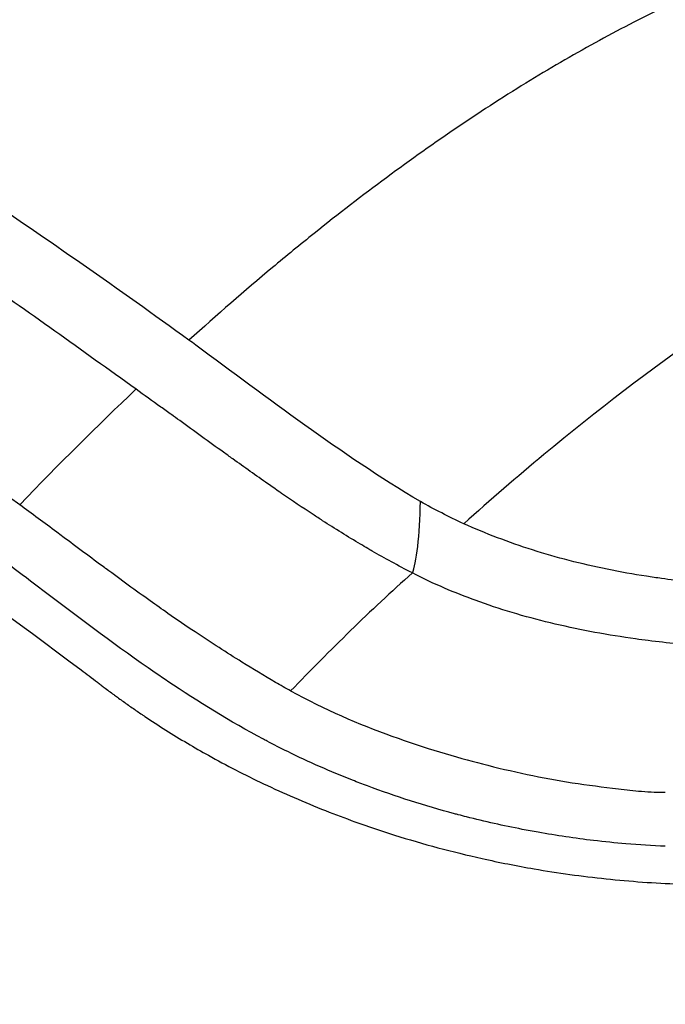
# Model space of a CAD drawing. Header units: millimetres. Extents: x 0 to 4378, y 0 to 2397.
# Tile 641 of 656: x 2605.95 to 2609.45, y 1976.78 to 1982.13. Entities that reach past the tile are written whole.
import ezdxf

# ---------------------------------------------------------------- set-up
doc = ezdxf.new("R2010")
doc.units = ezdxf.units.MM
doc.header["$LTSCALE"] = 0.2
doc.layers.add('01_Object Line', color=4, linetype='Continuous')

# ---------------------------------------------------------------- blocks, each defined once
blk = doc.blocks.new('Blk$A18R2-0W24D')
for p, q in [((-129.785935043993, 1122.181822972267), (-129.7862424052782, 1122.18200044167)), ((-129.880773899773, 1122.112593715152), (-129.8804801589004, 1122.112424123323))]:
    blk.add_line(p, q)
for centre, major_axis, ratio, start_param, end_param in [((-118.0161217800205, 1099.422279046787), (19.50000000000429, -33.77499074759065), 0.5773502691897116, 0, 3.141592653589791), ((-121.1981022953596, 1097.585161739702), (19.5000000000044, -33.77499074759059), 0.5773502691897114, 0, 3.141592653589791), ((-122.2587624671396, 1096.972789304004), (19.50000000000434, -33.77499074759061), 0.5773502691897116, 6.276472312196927, 9.43149095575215), ((-128.6497789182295, 1093.282942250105), (-19.98424188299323, 34.61358883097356), 0.5773513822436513, 5.341330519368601, 5.500035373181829), ((-141.3506455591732, 1085.950085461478), (19.50000000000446, -33.77499074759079), 0.5773502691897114, 5.497787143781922, 10.21017612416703), ((-241.381420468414, 379.7581227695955), (116.0232497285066, 743.8266672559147), 0.07459043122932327, 0.09625089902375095, 0.1056880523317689), ((-129.7307248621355, 1120.358095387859), (0.008445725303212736, 0.3954875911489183), 0.1206824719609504, 3.413877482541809, 4.729330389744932), ((-142.7648591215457, 1085.133588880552), (-18.50000000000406, 32.0429399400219), 0.5773502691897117, 2.086335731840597, 7.338442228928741)]:
    blk.add_ellipse(centre, major_axis=major_axis, ratio=ratio, start_param=start_param, end_param=end_param)
for points, knots in [([(-139.9744902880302, 1124.331393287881), (-138.5616030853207, 1123.758772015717), (-137.1478707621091, 1123.061804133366), (-134.3319710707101, 1121.435286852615), (-132.9313976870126, 1120.505815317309), (-131.5255587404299, 1119.450899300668)], [0, 0, 0, 0, 0.6061918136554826, 0.6061918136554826, 1.212383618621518, 1.212383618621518, 1.212383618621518, 1.212383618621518]), ([(-126.4426676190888, 1123.619280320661), (-126.5549060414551, 1123.607556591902), (-126.6675538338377, 1123.591962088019), (-126.8967346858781, 1123.552054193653), (-127.0132974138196, 1123.527546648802), (-127.2477470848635, 1123.469847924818), (-127.3656343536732, 1123.436656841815), (-127.5979059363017, 1123.362995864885), (-127.7122352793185, 1123.322881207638), (-127.9424444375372, 1123.234537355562), (-128.058328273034, 1123.186283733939), (-128.2908346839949, 1123.081979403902), (-128.4074534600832, 1123.025957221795), (-128.5867533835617, 1122.934131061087), (-128.6490392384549, 1122.901190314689), (-128.8361153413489, 1122.799109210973), (-128.9613543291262, 1122.726602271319), (-129.2156425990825, 1122.571146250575), (-129.3447183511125, 1122.488016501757), (-129.6046732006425, 1122.31225713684), (-129.7355570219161, 1122.219598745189), (-129.9973117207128, 1122.026049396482), (-130.1281670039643, 1121.925260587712), (-130.3351010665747, 1121.759514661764), (-130.4107101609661, 1121.697633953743), (-130.6366064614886, 1121.508797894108), (-130.7875440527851, 1121.377438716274), (-130.9394344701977, 1121.239997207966)], [1.94273352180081, 1.94273352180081, 1.94273352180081, 1.94273352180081, 2.4574735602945, 2.4574735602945, 2.98419006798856, 2.98419006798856, 3.51090657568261, 3.51090657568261, 4.01596246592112, 4.01596246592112, 4.52254927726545, 4.52254927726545, 5.02730876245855, 5.02730876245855, 5.29496869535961, 5.29496869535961, 5.82929446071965, 5.82929446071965, 6.3743318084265, 6.3743318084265, 6.92102852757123, 6.92102852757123, 7.46165499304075, 7.46165499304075, 7.77143347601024, 7.77143347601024, 8.38446136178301, 8.38446136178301, 8.38446136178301, 8.38446136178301]), ([(-130.9394344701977, 1121.239997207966), (-131.3213962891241, 1121.517011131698), (-131.7054988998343, 1121.784856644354), (-132.8845892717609, 1122.577640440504), (-133.6830509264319, 1123.073197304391), (-134.4801743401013, 1123.533039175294)], [-5.09616784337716, -5.09616784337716, -5.09616784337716, -5.09616784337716, -3.43282997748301, -3.43282997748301, -1.61703431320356e-08, -1.61703431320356e-08, -1.61703431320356e-08, -1.61703431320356e-08]), ([(-131.2270423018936, 1120.973758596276), (-131.5224423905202, 1121.186068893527), (-131.8142507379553, 1121.396021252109), (-132.4019649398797, 1121.801763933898), (-132.7029863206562, 1122.001224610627), (-133.5842115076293, 1122.570498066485), (-134.1735272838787, 1122.928799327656), (-134.761966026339, 1123.268047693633)], [-0.4993421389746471, -0.4993421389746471, -0.4993421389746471, -0.4993421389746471, -0.3742808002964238, -0.3742808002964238, -0.2496081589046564, -0.2496081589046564, -8.224691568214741e-08, -8.224691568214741e-08, -8.224691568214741e-08, -8.224691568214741e-08]), ([(-158.9633632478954, 1120.814711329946), (-158.7467318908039, 1120.939778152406), (-158.526314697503, 1121.05857116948), (-156.1445532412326, 1122.254002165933), (-153.6313838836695, 1122.762740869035), (-150.1210186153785, 1122.582357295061), (-149.2817510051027, 1122.480731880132), (-147.589721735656, 1122.171793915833), (-146.7386232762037, 1121.967375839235), (-145.2475638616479, 1121.518131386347), (-144.6125901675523, 1121.299443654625), (-143.1882159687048, 1120.748778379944), (-142.3969677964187, 1120.402881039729), (-139.8446409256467, 1119.157915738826), (-138.0801525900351, 1118.098945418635), (-135.4524441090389, 1116.245794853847), (-134.5883954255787, 1115.58859673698), (-131.976575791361, 1113.444933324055), (-130.2731358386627, 1111.82380432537), (-126.9531137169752, 1108.257816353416), (-125.3382037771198, 1106.331259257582), (-123.244293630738, 1103.470403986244), (-122.6729652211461, 1102.647252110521), (-120.8931416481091, 1099.943429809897), (-119.7631480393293, 1098.003197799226), (-118.0724894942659, 1094.808057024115), (-117.4648231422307, 1093.580812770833), (-115.2319431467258, 1088.673708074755), (-113.9825714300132, 1084.922482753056), (-112.9979643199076, 1080.694574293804), (-112.8763708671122, 1080.130705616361), (-112.5451982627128, 1078.457598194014), (-112.3668860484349, 1077.357391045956), (-112.106101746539, 1075.295682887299), (-112.0160350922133, 1074.332079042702), (-111.944819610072, 1073.119662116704), (-111.9318577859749, 1072.855682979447), (-111.9090617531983, 1072.259806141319), (-111.9007893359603, 1071.929008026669), (-111.8667432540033, 1069.290915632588), (-112.0396683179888, 1067.114803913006), (-112.7862400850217, 1063.295727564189), (-113.3154461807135, 1061.630128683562), (-114.6045906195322, 1058.789899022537), (-115.3199671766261, 1057.597721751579), (-116.5841338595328, 1056.02147589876), (-117.0354939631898, 1055.533436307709), (-118.269006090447, 1054.378276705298), (-119.0924848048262, 1053.767465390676), (-119.9687842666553, 1053.261570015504)], [-15.23947743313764, -15.23947743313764, -15.23947743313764, -15.23947743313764, -15.10860871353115, -15.10860871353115, -13.84984361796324, -13.84984361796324, -13.46390362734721, -13.46390362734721, -13.08916267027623, -13.08916267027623, -12.81484024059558, -12.81484024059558, -12.47749496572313, -12.47749496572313, -11.73073426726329, -11.73073426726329, -11.36180836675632, -11.36180836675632, -10.60211596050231, -10.60211596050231, -9.828922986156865, -9.828922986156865, -9.526060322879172, -9.526060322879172, -8.853377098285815, -8.853377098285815, -8.441314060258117, -8.441314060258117, -7.222483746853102, -7.222483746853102, -7.034016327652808, -7.034016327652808, -6.660524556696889, -6.660524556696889, -6.323715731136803, -6.323715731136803, -6.229415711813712, -6.229415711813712, -6.109947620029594, -6.109947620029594, -5.270193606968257, -5.270193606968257, -4.520305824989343, -4.520305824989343, -3.848466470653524, -3.848466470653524, -3.513318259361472, -3.513318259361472, -2.988756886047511, -2.988756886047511, -2.988756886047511, -2.988756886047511]), ([(-131.8586347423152, 1120.346811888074), (-132.4393186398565, 1120.776570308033), (-133.0321949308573, 1121.178349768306), (-134.2148251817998, 1121.942481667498), (-134.8079808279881, 1122.302847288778), (-135.4007351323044, 1122.642997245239)], [35.7207274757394, 35.7207274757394, 35.7207274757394, 35.7207274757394, 38.2597024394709, 38.2597024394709, 40.79870200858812, 40.79870200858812, 40.79870200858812, 40.79870200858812]), ([(-124.8118897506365, 1122.554346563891), (-124.7752035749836, 1122.511182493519), (-124.7401769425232, 1122.467486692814), (-124.7069230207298, 1122.423333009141), (-124.6735126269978, 1122.378971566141), (-124.641891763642, 1122.334147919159), (-124.6121473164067, 1122.288941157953), (-124.5822330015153, 1122.243476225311), (-124.5542167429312, 1122.197623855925), (-124.528167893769, 1122.151477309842), (-124.5019375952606, 1122.105009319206), (-124.4777023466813, 1122.058243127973), (-124.455520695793, 1122.011293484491), (-124.4331553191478, 1121.963954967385), (-124.4128779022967, 1121.916429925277), (-124.3947180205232, 1121.868841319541), (-124.3763824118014, 1121.820792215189), (-124.360270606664, 1121.77265691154), (-124.3464604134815, 1121.724562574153), (-124.3126696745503, 1121.606885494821), (-124.2922870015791, 1121.489568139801), (-124.2860941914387, 1121.37428227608), (-124.2790445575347, 1121.243045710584), (-124.2882212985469, 1121.116628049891), (-124.3133555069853, 1120.995885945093), (-124.3210712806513, 1120.958820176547), (-124.330297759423, 1120.922265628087), (-124.3413123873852, 1120.886260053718), (-124.3447015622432, 1120.875181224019), (-124.3482353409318, 1120.864157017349), (-124.3519109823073, 1120.853189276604), (-124.3641700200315, 1120.816609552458), (-124.3780097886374, 1120.780657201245), (-124.3933436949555, 1120.745352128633), (-124.3982581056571, 1120.734037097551), (-124.4033257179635, 1120.722788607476), (-124.4085429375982, 1120.711607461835), (-124.411154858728, 1120.706009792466), (-124.4138042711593, 1120.700429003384), (-124.4164907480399, 1120.694865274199), (-124.4269269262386, 1120.673251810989), (-124.4379246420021, 1120.651888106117), (-124.4494952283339, 1120.630786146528), (-124.4606297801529, 1120.610479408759), (-124.4722947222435, 1120.590415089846), (-124.4844938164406, 1120.570602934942), (-124.5028901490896, 1120.540726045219), (-124.5225017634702, 1120.511423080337), (-124.5433245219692, 1120.482718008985), (-124.55671072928, 1120.464264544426), (-124.5705970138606, 1120.446058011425), (-124.5849798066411, 1120.428102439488), (-124.6067955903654, 1120.400867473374), (-124.6297538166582, 1120.374209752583), (-124.6540323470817, 1120.348136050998), (-124.6575470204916, 1120.344361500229), (-124.6611192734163, 1120.340599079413), (-124.6647170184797, 1120.336848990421), (-124.7693471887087, 1120.227788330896), (-124.8952825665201, 1120.129457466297), (-125.0418820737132, 1120.043650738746), (-125.1832474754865, 1119.96090760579), (-125.345467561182, 1119.890966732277), (-125.5224981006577, 1119.832429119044), (-125.5510555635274, 1119.82298619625), (-125.5800264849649, 1119.813828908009), (-125.6096500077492, 1119.804976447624), (-125.6365720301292, 1119.796931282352), (-125.6639078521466, 1119.789121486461), (-125.6915461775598, 1119.781531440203), (-125.7222342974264, 1119.773103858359), (-125.7532962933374, 1119.76494677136), (-125.7846669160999, 1119.757065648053), (-125.7993369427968, 1119.753380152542), (-125.8140740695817, 1119.749755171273), (-125.8288696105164, 1119.74619206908), (-125.8649146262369, 1119.737511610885), (-125.9013060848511, 1119.729183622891), (-125.9380755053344, 1119.721181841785), (-125.9743257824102, 1119.713293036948), (-126.0109429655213, 1119.705721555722), (-126.047931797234, 1119.698454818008), (-126.0895499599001, 1119.690278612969), (-126.1316396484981, 1119.682488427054), (-126.1741633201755, 1119.675078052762), (-126.2196116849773, 1119.667158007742), (-126.2655558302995, 1119.659672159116), (-126.3119036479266, 1119.652622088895), (-126.3208629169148, 1119.651259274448), (-126.3298371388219, 1119.649912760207), (-126.3388254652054, 1119.648582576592), (-126.3478262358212, 1119.647250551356), (-126.3568411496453, 1119.645934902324), (-126.3658693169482, 1119.644635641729), (-126.425346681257, 1119.636076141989), (-126.4854868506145, 1119.628205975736), (-126.5465548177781, 1119.621091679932), (-126.5666136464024, 1119.618754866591), (-126.5867448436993, 1119.616492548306), (-126.6069358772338, 1119.614301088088), (-126.8119391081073, 1119.592050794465), (-127.0229941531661, 1119.577122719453), (-127.2357348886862, 1119.568211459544), (-127.4742515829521, 1119.558220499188), (-127.7159684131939, 1119.556851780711), (-127.9587917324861, 1119.568145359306), (-127.9928161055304, 1119.569727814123), (-128.0268502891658, 1119.571560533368), (-128.0608565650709, 1119.57365391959), (-128.1269485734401, 1119.577722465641), (-128.1930488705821, 1119.582875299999), (-128.2589277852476, 1119.589076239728), (-128.2691320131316, 1119.590036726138), (-128.2793311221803, 1119.591022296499), (-128.2895247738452, 1119.59203307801), (-128.341721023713, 1119.597208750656), (-128.3937744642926, 1119.603045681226), (-128.4456275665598, 1119.609576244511), (-128.468707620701, 1119.612483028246), (-128.4917498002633, 1119.615531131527), (-128.514748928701, 1119.618724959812), (-128.5888173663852, 1119.629010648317), (-128.6624395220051, 1119.640807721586), (-128.7354678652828, 1119.6542514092), (-128.8078134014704, 1119.667569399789), (-128.8795770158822, 1119.682503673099), (-128.9505914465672, 1119.699186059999), (-129.0209067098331, 1119.715704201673), (-129.0904874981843, 1119.73393667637), (-129.1591487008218, 1119.753997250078), (-129.227102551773, 1119.773851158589), (-129.2941557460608, 1119.795495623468), (-129.3601384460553, 1119.819039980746), (-129.3670285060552, 1119.821498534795), (-129.3739068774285, 1119.823977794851), (-129.3807733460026, 1119.826477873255), (-129.4389376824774, 1119.847655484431), (-129.4962473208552, 1119.870331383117), (-129.5525799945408, 1119.894584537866), (-129.6114683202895, 1119.919937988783), (-129.6692891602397, 1119.947015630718), (-129.7267469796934, 1119.976585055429)], [-16.2347980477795, -16.2347980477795, -16.2347980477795, -16.2347980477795, -16.0269589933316, -16.0269589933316, -16.0269589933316, -15.8181419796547, -15.8181419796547, -15.8181419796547, -15.6081324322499, -15.6081324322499, -15.6081324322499, -15.3966600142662, -15.3966600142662, -15.3966600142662, -15.183436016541, -15.183436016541, -15.183436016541, -14.9681487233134, -14.9681487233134, -14.9681487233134, -14.44138442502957, -14.44138442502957, -14.44138442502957, -13.8417381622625, -13.8417381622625, -13.8417381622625, -13.6576569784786, -13.6576569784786, -13.6576569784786, -13.6010156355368, -13.6010156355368, -13.6010156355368, -13.4121048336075, -13.4121048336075, -13.4121048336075, -13.3515602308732, -13.3515602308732, -13.3515602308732, -13.3212495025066, -13.3212495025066, -13.3212495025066, -13.2035011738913, -13.2035011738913, -13.2035011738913, -13.0901901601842, -13.0901901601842, -13.0901901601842, -12.9193162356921, -12.9193162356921, -12.9193162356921, -12.8094674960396, -12.8094674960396, -12.8094674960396, -12.642849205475, -12.642849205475, -12.642849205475, -12.6187287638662, -12.6187287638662, -12.6187287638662, -11.91725440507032, -11.91725440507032, -11.91725440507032, -11.2408250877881, -11.2408250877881, -11.2408250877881, -11.1317077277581, -11.1317077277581, -11.1317077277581, -11.0325412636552, -11.0325412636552, -11.0325412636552, -10.9224321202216, -10.9224321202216, -10.9224321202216, -10.8709411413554, -10.8709411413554, -10.8709411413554, -10.7454984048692, -10.7454984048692, -10.7454984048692, -10.6218267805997, -10.6218267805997, -10.6218267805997, -10.4826770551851, -10.4826770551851, -10.4826770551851, -10.3339568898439, -10.3339568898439, -10.3339568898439, -10.3052085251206, -10.3052085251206, -10.3052085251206, -10.2764203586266, -10.2764203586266, -10.2764203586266, -10.0867645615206, -10.0867645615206, -10.0867645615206, -10.0244688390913, -10.0244688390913, -10.0244688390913, -9.391969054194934, -9.391969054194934, -9.391969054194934, -8.68283472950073, -8.68283472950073, -8.68283472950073, -8.58347091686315, -8.58347091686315, -8.58347091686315, -8.39035497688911, -8.39035497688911, -8.39035497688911, -8.36044253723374, -8.36044253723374, -8.36044253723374, -8.20727689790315, -8.20727689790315, -8.20727689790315, -8.13910216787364, -8.13910216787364, -8.13910216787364, -7.91954620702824, -7.91954620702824, -7.91954620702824, -7.70204307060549, -7.70204307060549, -7.70204307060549, -7.48668134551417, -7.48668134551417, -7.48668134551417, -7.27353828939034, -7.27353828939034, -7.27353828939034, -7.25128141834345, -7.25128141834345, -7.25128141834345, -7.0627483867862, -7.0627483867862, -7.0627483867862, -6.86566215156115, -6.86566215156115, -6.86566215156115, -6.86566215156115]), ([(-125.1041808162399, 1122.533096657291), (-125.2239759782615, 1122.520321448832), (-125.3451673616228, 1122.502627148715), (-126.0352538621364, 1122.373927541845), (-126.6402658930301, 1122.153961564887), (-127.2481778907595, 1121.829860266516), (-127.8463345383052, 1121.509336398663), (-128.4371039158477, 1121.09707135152), (-129.1586795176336, 1120.498364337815), (-129.3033159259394, 1120.373379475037), (-129.4472600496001, 1120.244171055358)], [1.993029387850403, 1.993029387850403, 1.993029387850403, 1.993029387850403, 2.54144219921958, 2.54144219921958, 5.08298886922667, 5.1247003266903, 5.1247003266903, 7.62461756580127, 7.62461756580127, 8.25646012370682, 8.25646012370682, 8.25646012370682, 8.25646012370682]), ([(-128.3532533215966, 1118.493289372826), (-128.4246443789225, 1118.496106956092), (-128.4958417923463, 1118.500559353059), (-128.5667675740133, 1118.506505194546), (-128.6255320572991, 1118.511431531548), (-128.6841107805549, 1118.517385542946), (-128.7424638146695, 1118.524313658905), (-128.8436100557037, 1118.536322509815), (-128.9440850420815, 1118.551264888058), (-129.0437080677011, 1118.568946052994), (-129.0726306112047, 1118.574079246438), (-129.1014811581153, 1118.579443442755), (-129.1302547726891, 1118.585029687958), (-129.2321815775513, 1118.604818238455), (-129.3331485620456, 1118.627417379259), (-129.4328959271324, 1118.652704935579), (-129.4477051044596, 1118.656459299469), (-129.4624872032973, 1118.660272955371), (-129.4772411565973, 1118.664145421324), (-129.4839826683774, 1118.665914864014), (-129.4907180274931, 1118.667697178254), (-129.4974477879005, 1118.669492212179), (-129.6591347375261, 1118.71261909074), (-129.8173849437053, 1118.763117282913), (-129.9710638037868, 1118.82061749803), (-129.9980481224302, 1118.830713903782), (-130.0248916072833, 1118.841026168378), (-130.0515882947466, 1118.851552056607), (-130.1720604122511, 1118.899051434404), (-130.289522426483, 1118.950811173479), (-130.4034639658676, 1119.006821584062), (-130.4412907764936, 1119.025416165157), (-130.4787294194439, 1119.044479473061), (-130.5157599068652, 1119.064011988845), (-130.5220596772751, 1119.067334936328), (-130.5283467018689, 1119.070667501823), (-130.5346211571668, 1119.074009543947), (-130.7172150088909, 1119.171266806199), (-130.8890426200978, 1119.27729022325), (-131.0542423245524, 1119.388190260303), (-131.0773387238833, 1119.403695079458), (-131.1003059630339, 1119.419296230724), (-131.1231555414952, 1119.434983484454), (-131.3257553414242, 1119.574077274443), (-131.5191011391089, 1119.719947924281), (-131.7112324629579, 1119.865458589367), (-131.8297505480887, 1119.955218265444), (-131.9477292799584, 1120.04497903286), (-132.067217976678, 1120.132768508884), (-132.1160104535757, 1120.168616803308), (-132.1650549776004, 1120.20413686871), (-132.2144932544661, 1120.239195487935), (-132.2197933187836, 1120.24295397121), (-132.2250939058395, 1120.246710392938), (-132.2303947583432, 1120.25046467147), (-132.4484806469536, 1120.404921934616), (-132.6665015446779, 1120.556800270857), (-132.8845944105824, 1120.705847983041), (-132.9760775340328, 1120.76836882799), (-133.0675730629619, 1120.830392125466), (-133.1590922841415, 1120.891900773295), (-133.3755007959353, 1121.037345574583), (-133.5920375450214, 1121.179911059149), (-133.8088318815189, 1121.31935404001), (-133.8337366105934, 1121.335372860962), (-133.8586447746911, 1121.351350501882), (-133.8835565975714, 1121.367286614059), (-133.8870319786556, 1121.369509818), (-133.8905074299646, 1121.371732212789), (-133.8939829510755, 1121.373953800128), (-134.1048592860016, 1121.50874803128), (-134.3158146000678, 1121.640980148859), (-134.5267466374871, 1121.770633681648), (-134.7400363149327, 1121.90173638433), (-134.9533024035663, 1122.030202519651), (-135.1664677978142, 1122.156039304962), (-135.2908392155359, 1122.229458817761), (-135.4151768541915, 1122.301983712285), (-135.5394697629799, 1122.373619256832), (-135.5457660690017, 1122.377248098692), (-135.5520622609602, 1122.380874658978), (-135.5583583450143, 1122.384498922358)], [-37.0394208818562, -37.0394208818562, -37.0394208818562, -37.0394208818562, -36.8228364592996, -36.8228364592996, -36.8228364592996, -36.6433887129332, -36.6433887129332, -36.6433887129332, -36.3323429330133, -36.3323429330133, -36.3323429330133, -36.2420401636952, -36.2420401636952, -36.2420401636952, -35.9221542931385, -35.9221542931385, -35.9221542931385, -35.8746618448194, -35.8746618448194, -35.8746618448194, -35.8529611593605, -35.8529611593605, -35.8529611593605, -35.3315878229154, -35.3315878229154, -35.3315878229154, -35.2400403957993, -35.2400403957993, -35.2400403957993, -34.8269212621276, -34.8269212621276, -34.8269212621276, -34.68977216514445, -34.68977216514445, -34.68977216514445, -34.6664398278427, -34.6664398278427, -34.6664398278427, -33.9874420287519, -33.9874420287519, -33.9874420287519, -33.892512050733, -33.892512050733, -33.892512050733, -33.0507987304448, -33.0507987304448, -33.0507987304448, -32.5315796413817, -32.5315796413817, -32.5315796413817, -32.3195597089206, -32.3195597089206, -32.3195597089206, -32.2968299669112, -32.2968299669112, -32.2968299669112, -31.3616905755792, -31.3616905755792, -31.3616905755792, -30.9694289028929, -30.9694289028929, -30.9694289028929, -30.04187768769, -30.04187768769, -30.04187768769, -29.9353231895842, -29.9353231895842, -29.9353231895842, -29.9204580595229, -29.9204580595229, -29.9204580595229, -29.0185201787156, -29.0185201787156, -29.0185201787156, -28.1065011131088, -28.1065011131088, -28.1065011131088, -27.5743832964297, -27.5743832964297, -27.5743832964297, -27.5474278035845, -27.5474278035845, -27.5474278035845, -27.5474278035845]), ([(-129.6828602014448, 1120.36377680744), (-130.1256942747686, 1120.626355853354), (-130.5090515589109, 1120.926976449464), (-130.9150698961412, 1121.222307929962), (-130.927251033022, 1121.23115724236), (-130.9394344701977, 1121.239997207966)], [-6.86566215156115, -6.86566215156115, -6.86566215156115, -6.86566215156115, -5.14924661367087, -5.14924661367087, -5.09616951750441, -5.09616951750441, -5.09616951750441, -5.09616951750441]), ([(-129.7267469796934, 1119.976585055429), (-129.8061360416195, 1120.017659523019), (-129.8761062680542, 1120.05602810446), (-129.9447987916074, 1120.095637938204), (-129.9527294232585, 1120.10021093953), (-129.9606431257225, 1120.104800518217), (-129.9685402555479, 1120.109406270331), (-129.9815936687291, 1120.117019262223), (-129.9946055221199, 1120.124685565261), (-130.0075724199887, 1120.132390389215), (-130.0777675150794, 1120.174099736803), (-130.1466348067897, 1120.216934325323), (-130.2142196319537, 1120.260471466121), (-130.2313544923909, 1120.271509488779), (-130.2484070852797, 1120.282592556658), (-130.2653784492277, 1120.293713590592), (-130.3230946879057, 1120.331534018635), (-130.3798847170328, 1120.369798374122), (-130.4362409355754, 1120.408568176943), (-130.4396442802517, 1120.41090948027), (-130.4430460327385, 1120.413252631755), (-130.4464462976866, 1120.415597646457), (-130.468107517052, 1120.430536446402), (-130.4897120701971, 1120.445571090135), (-130.5112745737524, 1120.460655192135), (-130.5750563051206, 1120.50527385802), (-130.6384691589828, 1120.550321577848), (-130.701599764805, 1120.595537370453), (-130.7183585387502, 1120.607540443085), (-130.7350972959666, 1120.619555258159), (-130.7518173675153, 1120.631576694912), (-130.8314419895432, 1120.68882539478), (-130.9106546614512, 1120.746322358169), (-130.9898234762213, 1120.803359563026), (-131.0049027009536, 1120.814223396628), (-131.0199808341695, 1120.825070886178), (-131.0350602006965, 1120.835897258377), (-131.054288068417, 1120.849702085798), (-131.0735037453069, 1120.863505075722), (-131.0927107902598, 1120.877305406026), (-131.1375077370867, 1120.909492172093), (-131.1822573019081, 1120.941664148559), (-131.2270423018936, 1120.973758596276)], [-6.86566215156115, -6.86566215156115, -6.86566215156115, -6.86566215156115, -6.60939913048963, -6.60939913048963, -6.60939913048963, -6.57981326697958, -6.57981326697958, -6.57981326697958, -6.53090986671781, -6.53090986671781, -6.53090986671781, -6.26617585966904, -6.26617585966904, -6.26617585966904, -6.19905753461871, -6.19905753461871, -6.19905753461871, -5.97080143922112, -5.97080143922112, -5.97080143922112, -5.95701708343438, -5.95701708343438, -5.95701708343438, -5.8692045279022, -5.8692045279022, -5.8692045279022, -5.60945561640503, -5.60945561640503, -5.60945561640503, -5.54050216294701, -5.54050216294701, -5.54050216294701, -5.21213080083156, -5.21213080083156, -5.21213080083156, -5.14958615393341, -5.14958615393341, -5.14958615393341, -5.0698347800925, -5.0698347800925, -5.0698347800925, -4.88382917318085, -4.88382917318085, -4.88382917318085, -4.88382917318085]), ([(-125.088494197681, 1120.548892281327), (-125.097902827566, 1120.540257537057), (-125.1074893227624, 1120.531704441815), (-125.1172474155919, 1120.523235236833), (-125.1389955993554, 1120.504359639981), (-125.1615939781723, 1120.48590193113), (-125.1849947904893, 1120.467873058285), (-125.2074811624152, 1120.450548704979), (-125.2307082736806, 1120.433620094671), (-125.2546649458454, 1120.417082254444), (-125.2787282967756, 1120.400470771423), (-125.3035273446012, 1120.384253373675), (-125.3290875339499, 1120.368412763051), (-125.3550164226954, 1120.352343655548), (-125.381728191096, 1120.336662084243), (-125.4092930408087, 1120.321340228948), (-125.4119605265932, 1120.319857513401), (-125.414636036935, 1120.318378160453), (-125.4173196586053, 1120.316902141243), (-125.4491307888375, 1120.29940569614), (-125.4817550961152, 1120.282758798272), (-125.515169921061, 1120.266752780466), (-125.5179535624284, 1120.265419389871), (-125.5207427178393, 1120.264090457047), (-125.5235373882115, 1120.262765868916), (-125.5378683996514, 1120.255973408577), (-125.5523538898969, 1120.2493026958), (-125.5669990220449, 1120.242746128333), (-125.5819342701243, 1120.236059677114), (-125.5970355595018, 1120.229491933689), (-125.6123087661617, 1120.223036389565), (-125.6401416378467, 1120.211272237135), (-125.6685446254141, 1120.199880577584), (-125.6975456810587, 1120.188834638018), (-125.7288663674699, 1120.176905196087), (-125.7608818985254, 1120.165380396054), (-125.7936065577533, 1120.154243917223), (-125.8280821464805, 1120.142511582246), (-125.8633416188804, 1120.131211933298), (-125.8993629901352, 1120.120342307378), (-125.9335056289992, 1120.110039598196), (-125.9683291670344, 1120.100124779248), (-126.0037761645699, 1120.090603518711), (-126.041521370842, 1120.080464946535), (-126.0799706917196, 1120.070773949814), (-126.1190000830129, 1120.061541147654), (-126.1288517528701, 1120.05921063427), (-126.1387400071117, 1120.056909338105), (-126.1486623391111, 1120.054637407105), (-126.1861765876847, 1120.046047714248), (-126.2240644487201, 1120.037772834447), (-126.2622682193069, 1120.029915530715), (-126.3004719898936, 1120.022058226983), (-126.3390276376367, 1120.014652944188), (-126.3777656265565, 1120.007752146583), (-126.4136304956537, 1120.001363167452), (-126.4497815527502, 1119.995296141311), (-126.4862180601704, 1119.98953367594), (-126.541342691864, 1119.980815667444), (-126.5971216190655, 1119.972795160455), (-126.6535299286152, 1119.965409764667), (-126.6934971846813, 1119.960176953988), (-126.733779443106, 1119.955263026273), (-126.774357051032, 1119.950646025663), (-126.8231206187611, 1119.945097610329), (-126.8723128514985, 1119.939974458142), (-126.9218360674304, 1119.935311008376), (-126.9613625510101, 1119.931588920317), (-127.0010991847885, 1119.92816053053), (-127.0409802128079, 1119.925062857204), (-127.0839472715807, 1119.921725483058), (-127.1270795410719, 1119.918778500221), (-127.1703431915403, 1119.916073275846), (-127.2115448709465, 1119.91349698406), (-127.2528658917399, 1119.911139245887), (-127.2942841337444, 1119.908824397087), (-127.3298287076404, 1119.90683782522), (-127.3654455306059, 1119.904875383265), (-127.4010966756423, 1119.903144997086), (-127.4192683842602, 1119.902263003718), (-127.4374498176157, 1119.901442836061), (-127.4556322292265, 1119.900715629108), (-127.4834091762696, 1119.899604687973), (-127.5112486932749, 1119.898672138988), (-127.5391349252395, 1119.8980532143), (-127.5823911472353, 1119.897093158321), (-127.6257550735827, 1119.896900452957), (-127.6691850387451, 1119.89729401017), (-127.7052544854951, 1119.897620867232), (-127.7413699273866, 1119.898350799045), (-127.7775154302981, 1119.899343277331), (-127.8376648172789, 1119.900994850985), (-127.8978969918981, 1119.903361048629), (-127.9581023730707, 1119.906693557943), (-127.97530414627, 1119.90764571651), (-127.9925036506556, 1119.908677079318), (-128.0096981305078, 1119.909794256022), (-128.0773765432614, 1119.914191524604), (-128.1449786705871, 1119.919922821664), (-128.2123517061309, 1119.926981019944), (-128.2201420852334, 1119.927797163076), (-128.2279294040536, 1119.928630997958), (-128.235713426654, 1119.929482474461), (-128.2817625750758, 1119.934519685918), (-128.3276961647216, 1119.940174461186), (-128.3734665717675, 1119.946471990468), (-128.4008718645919, 1119.950242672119), (-128.4282190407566, 1119.954239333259), (-128.4554982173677, 1119.958469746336), (-128.5271756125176, 1119.969585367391), (-128.5983838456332, 1119.982316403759), (-128.6689407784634, 1119.996748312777), (-128.7384783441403, 1120.010971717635), (-128.8073835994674, 1120.026847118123), (-128.8754646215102, 1120.044440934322), (-128.9426343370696, 1120.061799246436), (-129.0090016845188, 1120.08082993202), (-129.0744058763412, 1120.101589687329), (-129.1389987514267, 1120.122091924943), (-129.2026524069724, 1120.144280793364), (-129.2651964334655, 1120.168191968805), (-129.3270288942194, 1120.191831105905), (-129.3877770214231, 1120.217154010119), (-129.4472600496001, 1120.244171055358)], [-12.5467013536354, -12.5467013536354, -12.5467013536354, -12.5467013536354, -12.4830260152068, -12.4830260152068, -12.4830260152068, -12.3411106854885, -12.3411106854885, -12.3411106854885, -12.2047410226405, -12.2047410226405, -12.2047410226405, -12.0677641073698, -12.0677641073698, -12.0677641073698, -11.9288113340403, -11.9288113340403, -11.9288113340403, -11.9153646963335, -11.9153646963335, -11.9153646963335, -11.7559708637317, -11.7559708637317, -11.7559708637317, -11.7426924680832, -11.7426924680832, -11.7426924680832, -11.67460113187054, -11.67460113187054, -11.67460113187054, -11.6051609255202, -11.6051609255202, -11.6051609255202, -11.4786177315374, -11.4786177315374, -11.4786177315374, -11.3419530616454, -11.3419530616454, -11.3419530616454, -11.1979761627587, -11.1979761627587, -11.1979761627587, -11.0615085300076, -11.0615085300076, -11.0615085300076, -10.9161930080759, -10.9161930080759, -10.9161930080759, -10.8795129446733, -10.8795129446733, -10.8795129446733, -10.7408333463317, -10.7408333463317, -10.7408333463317, -10.6021537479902, -10.6021537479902, -10.6021537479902, -10.4737597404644, -10.4737597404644, -10.4737597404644, -10.2795130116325, -10.2795130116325, -10.2795130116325, -10.1418824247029, -10.1418824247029, -10.1418824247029, -9.97648680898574, -9.97648680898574, -9.97648680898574, -9.84447787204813, -9.84447787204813, -9.84447787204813, -9.70225396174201, -9.70225396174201, -9.70225396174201, -9.56680852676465, -9.56680852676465, -9.56680852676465, -9.45057109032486, -9.45057109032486, -9.45057109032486, -9.3913238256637, -9.3913238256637, -9.3913238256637, -9.30081283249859, -9.30081283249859, -9.30081283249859, -9.1604151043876, -9.1604151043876, -9.1604151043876, -9.04381200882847, -9.04381200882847, -9.04381200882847, -8.84977390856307, -8.84977390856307, -8.84977390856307, -8.79433369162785, -8.79433369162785, -8.79433369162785, -8.57611796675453, -8.57611796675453, -8.57611796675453, -8.55088556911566, -8.55088556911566, -8.55088556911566, -8.40161436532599, -8.40161436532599, -8.40161436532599, -8.31223737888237, -8.31223737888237, -8.31223737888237, -8.07739489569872, -8.07739489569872, -8.07739489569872, -7.84594528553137, -7.84594528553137, -7.84594528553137, -7.61759377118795, -7.61759377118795, -7.61759377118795, -7.39207487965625, -7.39207487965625, -7.39207487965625, -7.16912172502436, -7.16912172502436, -7.16912172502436, -7.16912172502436]), ([(-130.3874860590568, 1119.336421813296), (-130.4152811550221, 1119.351502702), (-130.4426251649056, 1119.367036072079), (-130.4696640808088, 1119.382873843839), (-130.5312563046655, 1119.418950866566), (-130.5919151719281, 1119.455586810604), (-130.6517651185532, 1119.492707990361), (-130.6936962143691, 1119.518715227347), (-130.7352323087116, 1119.544961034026), (-130.7763528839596, 1119.571458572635), (-130.8198887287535, 1119.599512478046), (-130.8631293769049, 1119.627693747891), (-130.9058233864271, 1119.656203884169), (-130.955816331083, 1119.689588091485), (-131.0050594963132, 1119.723423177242), (-131.0539391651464, 1119.757431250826), (-131.0859544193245, 1119.779705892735), (-131.1177417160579, 1119.802118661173), (-131.1493115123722, 1119.824677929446), (-131.2295845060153, 1119.882039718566), (-131.3093836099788, 1119.940155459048), (-131.388801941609, 1119.998594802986), (-131.3913010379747, 1120.000433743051), (-131.3937997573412, 1120.002273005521), (-131.3962981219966, 1120.00411256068), (-131.4725862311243, 1120.060283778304), (-131.5485253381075, 1120.116745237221), (-131.6242168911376, 1120.173143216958), (-131.6353724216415, 1120.181455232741), (-131.6465225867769, 1120.189765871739), (-131.6576672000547, 1120.198074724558), (-131.724663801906, 1120.248023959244), (-131.7914740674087, 1120.297893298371), (-131.8586347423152, 1120.346811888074)], [33.655800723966, 33.655800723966, 33.655800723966, 33.655800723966, 33.7607534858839, 33.7607534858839, 33.7607534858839, 33.9998264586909, 33.9998264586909, 33.9998264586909, 34.1673218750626, 34.1673218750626, 34.1673218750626, 34.3446553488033, 34.3446553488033, 34.3446553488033, 34.5523056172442, 34.5523056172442, 34.5523056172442, 34.6883125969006, 34.6883125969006, 34.6883125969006, 35.0341395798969, 35.0341395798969, 35.0341395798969, 35.0450218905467, 35.0450218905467, 35.0450218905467, 35.3773156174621, 35.3773156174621, 35.3773156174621, 35.4262895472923, 35.4262895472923, 35.4262895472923, 35.7206996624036, 35.7206996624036, 35.7206996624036, 35.7206996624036]), ([(-129.4472600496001, 1120.244171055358), (-129.4881920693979, 1120.262909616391), (-129.5281191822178, 1120.282343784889), (-129.5674654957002, 1120.302353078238), (-129.6066003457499, 1120.322254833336), (-129.64507769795, 1120.342683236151), (-129.6828602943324, 1120.363775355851)], [0, 0, 0, 0, 0.0142205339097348, 0.0142205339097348, 0.0142205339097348, 0.0283646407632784, 0.0283646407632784, 0.0283646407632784, 0.0283646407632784]), ([(-131.5255587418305, 1119.450899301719), (-131.5101325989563, 1119.439323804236), (-131.4955417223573, 1119.428359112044), (-131.481678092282, 1119.417864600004), (-131.4656262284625, 1119.405713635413), (-131.450547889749, 1119.394194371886), (-131.4362315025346, 1119.383123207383), (-131.4301773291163, 1119.378441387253), (-131.424258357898, 1119.373840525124), (-131.4184141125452, 1119.369343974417), (-131.4123235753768, 1119.364657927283), (-131.4063154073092, 1119.360084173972), (-131.4003876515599, 1119.355593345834), (-131.382381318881, 1119.34195186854), (-131.3651193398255, 1119.329072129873), (-131.3480759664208, 1119.316528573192), (-131.3414075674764, 1119.311620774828), (-131.3347720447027, 1119.306764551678), (-131.3281360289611, 1119.301935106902), (-131.3105955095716, 1119.289169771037), (-131.2930567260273, 1119.27659174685), (-131.2748856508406, 1119.263758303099), (-131.2574119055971, 1119.251417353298), (-131.2393534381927, 1119.238840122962), (-131.2201144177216, 1119.225659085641), (-131.211697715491, 1119.219892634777), (-131.2030546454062, 1119.214010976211), (-131.1941332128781, 1119.207985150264), (-131.18924571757, 1119.204683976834), (-131.1843486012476, 1119.201389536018), (-131.179441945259, 1119.198101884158), (-131.104380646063, 1119.147807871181), (-131.0270899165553, 1119.09909916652), (-130.9478475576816, 1119.052194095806), (-130.9103646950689, 1119.030007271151), (-130.872445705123, 1119.008223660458), (-130.8341227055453, 1118.986864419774), (-130.7366806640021, 1118.932555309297), (-130.6367195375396, 1118.881036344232), (-130.5343693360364, 1118.832414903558), (-130.4251675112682, 1118.78053860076), (-130.3132464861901, 1118.73196172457), (-130.1987750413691, 1118.686802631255), (-130.1460195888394, 1118.665990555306), (-130.0927221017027, 1118.645905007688), (-130.0388976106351, 1118.626560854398), (-129.967907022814, 1118.601047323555), (-129.8961644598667, 1118.57688289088), (-129.8237330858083, 1118.554094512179), (-129.6681968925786, 1118.505159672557), (-129.5094865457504, 1118.462567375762), (-129.3482466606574, 1118.426551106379), (-129.2548718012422, 1118.405693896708), (-129.1606480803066, 1118.387043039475), (-129.0656975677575, 1118.370652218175), (-128.9366242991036, 1118.34837096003), (-128.8062063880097, 1118.330273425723), (-128.6747572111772, 1118.316483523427), (-128.5436516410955, 1118.302729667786), (-128.4115202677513, 1118.293257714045), (-128.2786704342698, 1118.288208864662), (-128.265662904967, 1118.287714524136), (-128.2526484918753, 1118.287262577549), (-128.2389112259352, 1118.290320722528)], [-0.378093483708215, -0.378093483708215, -0.378093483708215, -0.378093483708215, -0.37271091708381, -0.37271091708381, -0.37271091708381, -0.366478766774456, -0.366478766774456, -0.366478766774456, -0.363843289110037, -0.363843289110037, -0.363843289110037, -0.361096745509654, -0.361096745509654, -0.361096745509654, -0.352753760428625, -0.352753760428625, -0.352753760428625, -0.349489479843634, -0.349489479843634, -0.349489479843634, -0.340861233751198, -0.340861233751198, -0.340861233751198, -0.332564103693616, -0.332564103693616, -0.332564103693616, -0.328934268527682, -0.328934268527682, -0.328934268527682, -0.326945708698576, -0.326945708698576, -0.326945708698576, -0.29652501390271, -0.29652501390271, -0.29652501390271, -0.282135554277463, -0.282135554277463, -0.282135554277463, -0.245548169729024, -0.245548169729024, -0.245548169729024, -0.206511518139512, -0.206511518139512, -0.206511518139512, -0.188521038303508, -0.188521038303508, -0.188521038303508, -0.164792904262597, -0.164792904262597, -0.164792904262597, -0.113840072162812, -0.113840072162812, -0.113840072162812, -0.0843330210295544, -0.0843330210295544, -0.0843330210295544, -0.0442218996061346, -0.0442218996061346, -0.0442218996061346, -0.00421562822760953, -0.00421562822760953, -0.00421562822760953, -0.000298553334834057, -0.000298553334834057, -0.000298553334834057, -0.000298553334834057]), ([(-130.3874860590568, 1119.336421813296), (-130.0216453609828, 1119.136931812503), (-129.6335837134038, 1119.014146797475), (-129.1885162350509, 1118.899522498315), (-129.0206275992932, 1118.863553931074), (-128.7746309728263, 1118.825182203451), (-128.6908686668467, 1118.814953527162), (-128.5665683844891, 1118.799982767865), (-128.5243057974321, 1118.794939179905), (-128.4339399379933, 1118.787208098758), (-128.3930997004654, 1118.785543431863), (-128.3531990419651, 1118.786068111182)], [5.376858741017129e-05, 5.376858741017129e-05, 5.376858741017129e-05, 5.376858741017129e-05, 0.1360294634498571, 0.1360294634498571, 0.2106392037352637, 0.2106392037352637, 0.2494225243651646, 0.2494225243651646, 0.2689535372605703, 0.2689535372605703, 0.2912981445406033, 0.2912981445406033, 0.2912981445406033, 0.2912981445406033])]:
    blk.add_open_spline(points, degree=3, knots=knots)
blk.add_open_spline([(-129.7267469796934, 1119.976585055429), (-129.9550805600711, 1119.773406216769), (-130.1722938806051, 1119.558650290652), (-130.3874860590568, 1119.336421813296)], degree=3)

msp = doc.modelspace()

# ---------------------------------------------------------------- block references
at = {"layer": '01_Object Line'}
msp.add_blockref('Blk$A18R2-0W24D', (2737.807365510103, 859.1456654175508), dxfattribs=at)

doc.saveas('drawing.dxf')
